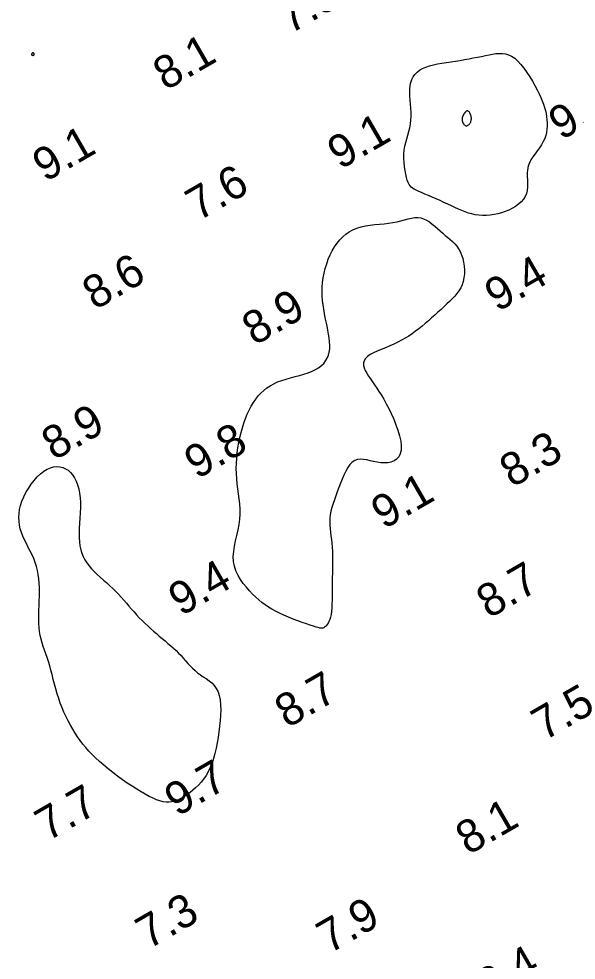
# Model space of a CAD drawing. Extents: x 3024098 to 3056816, y 418252 to 509144.
# Drawn here: x 3037022.7 to 3037107.7, y 419561.2 to 419704.7 of the extents above; entities that cross this region are included whole.
import ezdxf

# ---------------------------------------------------------------- set-up
doc = ezdxf.new("R2010")
doc.units = 0
doc.layers.add('V-CHAN-CONT-EL10', color=7, linetype='Continuous')
doc.layers.add('V-TOPO-SOUN-0911', color=7, linetype='Continuous')

msp = doc.modelspace()

# ---------------------------------------------------------------- linework, layer by layer
at = {"layer": 'V-CHAN-CONT-EL10'}
for points in [[(3037024.69, 419699.24), (3037024.69, 419699.27), (3037024.69, 419699.3), (3037024.7, 419699.33), (3037024.71, 419699.36), (3037024.72, 419699.39), (3037024.73, 419699.42), (3037024.75, 419699.44), (3037024.76, 419699.47), (3037024.77, 419699.49), (3037024.78, 419699.51), (3037024.79, 419699.53), (3037024.81, 419699.54), (3037024.82, 419699.55), (3037024.83, 419699.56), (3037024.85, 419699.57), (3037024.87, 419699.57), (3037024.89, 419699.56), (3037024.9, 419699.56), (3037024.92, 419699.55), (3037024.94, 419699.54), (3037024.96, 419699.52), (3037024.97, 419699.51), (3037024.98, 419699.5), (3037024.99, 419699.48), (3037025, 419699.47), (3037025, 419699.45), (3037025, 419699.43), (3037025.01, 419699.42), (3037025, 419699.39), (3037025, 419699.37), (3037025, 419699.34), (3037025, 419699.31), (3037025, 419699.27), (3037024.99, 419699.24), (3037024.98, 419699.2), (3037024.98, 419699.17), (3037024.96, 419699.14), (3037024.94, 419699.11), (3037024.92, 419699.1), (3037024.9, 419699.09), (3037024.87, 419699.09), (3037024.84, 419699.1), (3037024.81, 419699.12), (3037024.77, 419699.14), (3037024.75, 419699.16), (3037024.72, 419699.19), (3037024.71, 419699.22)], [(3037081.58, 419685.28), (3037081.71, 419685.87), (3037081.86, 419686.44), (3037082.02, 419687), (3037082.17, 419687.56), (3037082.32, 419688.12), (3037082.43, 419688.69), (3037082.51, 419689.28), (3037082.54, 419689.87), (3037082.54, 419690.48), (3037082.5, 419691.09), (3037082.45, 419691.7), (3037082.4, 419692.31), (3037082.36, 419692.9), (3037082.34, 419693.47), (3037082.35, 419694.01), (3037082.4, 419694.53), (3037082.5, 419695.01), (3037082.66, 419695.45), (3037082.86, 419695.86), (3037083.12, 419696.24), (3037083.44, 419696.57), (3037083.82, 419696.87), (3037084.26, 419697.13), (3037084.76, 419697.35), (3037085.32, 419697.54), (3037085.93, 419697.69), (3037086.57, 419697.83), (3037087.24, 419697.95), (3037087.93, 419698.06), (3037088.63, 419698.16), (3037089.33, 419698.27), (3037090.02, 419698.38), (3037090.7, 419698.5), (3037091.37, 419698.62), (3037092.02, 419698.75), (3037092.66, 419698.87), (3037093.27, 419698.99), (3037093.86, 419699.11), (3037094.43, 419699.22), (3037094.97, 419699.32), (3037095.48, 419699.4), (3037095.98, 419699.44), (3037096.47, 419699.43), (3037096.94, 419699.37), (3037097.41, 419699.24), (3037097.87, 419699.02), (3037098.34, 419698.7), (3037098.81, 419698.28), (3037099.28, 419697.77), (3037099.74, 419697.19), (3037100.19, 419696.55), (3037100.63, 419695.89), (3037101.04, 419695.21), (3037101.41, 419694.54), (3037101.75, 419693.9), (3037102.05, 419693.3), (3037102.31, 419692.73), (3037102.54, 419692.2), (3037102.73, 419691.7), (3037102.88, 419691.21), (3037103.01, 419690.73), (3037103.12, 419690.27), (3037103.2, 419689.8), (3037103.25, 419689.33), (3037103.29, 419688.85), (3037103.29, 419688.37), (3037103.26, 419687.89), (3037103.19, 419687.41), (3037103.08, 419686.93), (3037102.92, 419686.46), (3037102.7, 419685.99), (3037102.43, 419685.53), (3037102.12, 419685.07), (3037101.78, 419684.61), (3037101.44, 419684.15), (3037101.11, 419683.69), (3037100.82, 419683.22), (3037100.57, 419682.74), (3037100.39, 419682.24), (3037100.28, 419681.72), (3037100.24, 419681.2), (3037100.25, 419680.66), (3037100.27, 419680.13), (3037100.29, 419679.6), (3037100.29, 419679.08), (3037100.24, 419678.57), (3037100.13, 419678.09), (3037099.93, 419677.64), (3037099.66, 419677.22), (3037099.32, 419676.82), (3037098.92, 419676.46), (3037098.47, 419676.13), (3037097.98, 419675.84), (3037097.45, 419675.57), (3037096.9, 419675.35), (3037096.34, 419675.16), (3037095.76, 419675), (3037095.18, 419674.88), (3037094.59, 419674.8), (3037094.01, 419674.76), (3037093.43, 419674.75), (3037092.87, 419674.79), (3037092.32, 419674.86), (3037091.79, 419674.97), (3037091.27, 419675.11), (3037090.77, 419675.29), (3037090.26, 419675.49), (3037089.75, 419675.71), (3037089.23, 419675.96), (3037088.69, 419676.21), (3037088.13, 419676.47), (3037087.55, 419676.74), (3037086.95, 419677.01), (3037086.35, 419677.27), (3037085.75, 419677.53), (3037085.18, 419677.78), (3037084.64, 419678.01), (3037084.14, 419678.22), (3037083.7, 419678.41), (3037083.33, 419678.58), (3037083.02, 419678.73), (3037082.77, 419678.88), (3037082.55, 419679.05), (3037082.38, 419679.24), (3037082.22, 419679.47), (3037082.09, 419679.76), (3037081.96, 419680.11), (3037081.84, 419680.54), (3037081.73, 419681.03), (3037081.62, 419681.58), (3037081.54, 419682.17), (3037081.48, 419682.79), (3037081.44, 419683.42), (3037081.45, 419684.06), (3037081.5, 419684.68)], [(3037091.72, 419689.73), (3037091.69, 419689.86), (3037091.65, 419689.99), (3037091.6, 419690.12), (3037091.54, 419690.25), (3037091.49, 419690.36), (3037091.43, 419690.46), (3037091.37, 419690.54), (3037091.31, 419690.61), (3037091.25, 419690.66), (3037091.2, 419690.69), (3037091.14, 419690.71), (3037091.08, 419690.7), (3037091.02, 419690.67), (3037090.95, 419690.62), (3037090.87, 419690.55), (3037090.78, 419690.46), (3037090.69, 419690.35), (3037090.6, 419690.23), (3037090.51, 419690.09), (3037090.43, 419689.94), (3037090.37, 419689.78), (3037090.32, 419689.62), (3037090.3, 419689.46), (3037090.3, 419689.29), (3037090.33, 419689.14), (3037090.37, 419688.99), (3037090.44, 419688.85), (3037090.51, 419688.72), (3037090.6, 419688.62), (3037090.69, 419688.53), (3037090.78, 419688.46), (3037090.87, 419688.42), (3037090.96, 419688.41), (3037091.05, 419688.41), (3037091.13, 419688.44), (3037091.21, 419688.48), (3037091.29, 419688.54), (3037091.37, 419688.61), (3037091.44, 419688.69), (3037091.5, 419688.78), (3037091.56, 419688.88), (3037091.62, 419688.98), (3037091.66, 419689.09), (3037091.7, 419689.21), (3037091.72, 419689.33), (3037091.74, 419689.46), (3037091.73, 419689.59)], [(3037061.88, 419614.41), (3037061.31, 419614.73), (3037060.78, 419615.05), (3037060.28, 419615.4), (3037059.79, 419615.76), (3037059.32, 419616.16), (3037058.85, 419616.58), (3037058.37, 419617.04), (3037057.89, 419617.54), (3037057.41, 419618.07), (3037056.94, 419618.64), (3037056.52, 419619.25), (3037056.14, 419619.89), (3037055.82, 419620.57), (3037055.59, 419621.27), (3037055.45, 419622.01), (3037055.42, 419622.77), (3037055.48, 419623.55), (3037055.61, 419624.35), (3037055.77, 419625.17), (3037055.96, 419625.99), (3037056.15, 419626.81), (3037056.31, 419627.62), (3037056.43, 419628.43), (3037056.48, 419629.22), (3037056.47, 419630), (3037056.41, 419630.77), (3037056.33, 419631.54), (3037056.23, 419632.3), (3037056.12, 419633.07), (3037056.02, 419633.83), (3037055.94, 419634.61), (3037055.89, 419635.39), (3037055.88, 419636.18), (3037055.9, 419636.98), (3037055.94, 419637.77), (3037056.02, 419638.57), (3037056.13, 419639.35), (3037056.26, 419640.13), (3037056.42, 419640.9), (3037056.6, 419641.65), (3037056.8, 419642.38), (3037057.03, 419643.09), (3037057.28, 419643.78), (3037057.55, 419644.44), (3037057.85, 419645.07), (3037058.16, 419645.66), (3037058.5, 419646.22), (3037058.85, 419646.74), (3037059.23, 419647.23), (3037059.64, 419647.67), (3037060.08, 419648.08), (3037060.55, 419648.45), (3037061.05, 419648.79), (3037061.6, 419649.09), (3037062.18, 419649.36), (3037062.81, 419649.6), (3037063.48, 419649.81), (3037064.16, 419650.01), (3037064.85, 419650.19), (3037065.54, 419650.37), (3037066.2, 419650.56), (3037066.84, 419650.77), (3037067.43, 419650.99), (3037067.96, 419651.25), (3037068.43, 419651.54), (3037068.85, 419651.85), (3037069.21, 419652.2), (3037069.5, 419652.58), (3037069.75, 419652.99), (3037069.93, 419653.43), (3037070.05, 419653.91), (3037070.12, 419654.41), (3037070.14, 419654.94), (3037070.11, 419655.5), (3037070.05, 419656.07), (3037069.96, 419656.67), (3037069.84, 419657.28), (3037069.72, 419657.9), (3037069.58, 419658.53), (3037069.45, 419659.16), (3037069.32, 419659.8), (3037069.21, 419660.44), (3037069.11, 419661.1), (3037069.03, 419661.76), (3037068.98, 419662.43), (3037068.96, 419663.11), (3037068.98, 419663.81), (3037069.03, 419664.52), (3037069.13, 419665.24), (3037069.27, 419665.96), (3037069.45, 419666.67), (3037069.66, 419667.37), (3037069.91, 419668.06), (3037070.19, 419668.72), (3037070.51, 419669.35), (3037070.86, 419669.94), (3037071.24, 419670.5), (3037071.65, 419671.01), (3037072.1, 419671.47), (3037072.58, 419671.89), (3037073.11, 419672.26), (3037073.67, 419672.57), (3037074.28, 419672.82), (3037074.92, 419673.01), (3037075.6, 419673.15), (3037076.3, 419673.26), (3037077.01, 419673.34), (3037077.72, 419673.41), (3037078.43, 419673.48), (3037079.11, 419673.55), (3037079.77, 419673.65), (3037080.4, 419673.78), (3037080.99, 419673.93), (3037081.55, 419674.08), (3037082.08, 419674.22), (3037082.59, 419674.33), (3037083.08, 419674.41), (3037083.55, 419674.42), (3037084, 419674.37), (3037084.45, 419674.23), (3037084.89, 419674.02), (3037085.32, 419673.75), (3037085.74, 419673.44), (3037086.15, 419673.1), (3037086.56, 419672.74), (3037086.96, 419672.38), (3037087.36, 419672.03), (3037087.75, 419671.7), (3037088.13, 419671.39), (3037088.5, 419671.08), (3037088.85, 419670.77), (3037089.19, 419670.43), (3037089.49, 419670.08), (3037089.77, 419669.68), (3037090.02, 419669.24), (3037090.23, 419668.74), (3037090.41, 419668.2), (3037090.54, 419667.62), (3037090.63, 419667.02), (3037090.67, 419666.42), (3037090.66, 419665.82), (3037090.6, 419665.24), (3037090.49, 419664.69), (3037090.32, 419664.18), (3037090.1, 419663.71), (3037089.84, 419663.27), (3037089.53, 419662.85), (3037089.19, 419662.45), (3037088.81, 419662.05), (3037088.41, 419661.65), (3037087.99, 419661.25), (3037087.55, 419660.84), (3037087.1, 419660.41), (3037086.63, 419659.98), (3037086.15, 419659.55), (3037085.67, 419659.12), (3037085.18, 419658.69), (3037084.69, 419658.27), (3037084.2, 419657.86), (3037083.7, 419657.47), (3037083.21, 419657.09), (3037082.7, 419656.72), (3037082.18, 419656.37), (3037081.65, 419656.04), (3037081.09, 419655.72), (3037080.52, 419655.41), (3037079.91, 419655.12), (3037079.27, 419654.85), (3037078.63, 419654.58), (3037077.98, 419654.32), (3037077.37, 419654.07), (3037076.8, 419653.8), (3037076.29, 419653.53), (3037075.88, 419653.24), (3037075.56, 419652.94), (3037075.36, 419652.61), (3037075.28, 419652.27), (3037075.29, 419651.9), (3037075.38, 419651.52), (3037075.55, 419651.12), (3037075.77, 419650.7), (3037076.03, 419650.27), (3037076.32, 419649.83), (3037076.63, 419649.38), (3037076.96, 419648.91), (3037077.29, 419648.42), (3037077.64, 419647.89), (3037078, 419647.33), (3037078.37, 419646.72), (3037078.74, 419646.05), (3037079.12, 419645.33), (3037079.5, 419644.54), (3037079.88, 419643.71), (3037080.22, 419642.85), (3037080.53, 419642), (3037080.77, 419641.16), (3037080.95, 419640.36), (3037081.03, 419639.62), (3037081.02, 419638.97), (3037080.88, 419638.42), (3037080.65, 419637.97), (3037080.32, 419637.61), (3037079.93, 419637.35), (3037079.47, 419637.16), (3037078.97, 419637.05), (3037078.44, 419637.02), (3037077.9, 419637.04), (3037077.35, 419637.12), (3037076.82, 419637.24), (3037076.29, 419637.37), (3037075.78, 419637.49), (3037075.28, 419637.57), (3037074.81, 419637.6), (3037074.36, 419637.56), (3037073.94, 419637.41), (3037073.56, 419637.14), (3037073.21, 419636.77), (3037072.88, 419636.31), (3037072.58, 419635.77), (3037072.29, 419635.18), (3037072.03, 419634.56), (3037071.77, 419633.92), (3037071.52, 419633.27), (3037071.28, 419632.64), (3037071.05, 419632.02), (3037070.83, 419631.42), (3037070.63, 419630.83), (3037070.46, 419630.25), (3037070.32, 419629.69), (3037070.21, 419629.13), (3037070.14, 419628.59), (3037070.12, 419628.05), (3037070.13, 419627.53), (3037070.17, 419627), (3037070.23, 419626.47), (3037070.3, 419625.92), (3037070.38, 419625.37), (3037070.45, 419624.8), (3037070.51, 419624.21), (3037070.54, 419623.6), (3037070.56, 419622.96), (3037070.56, 419622.3), (3037070.56, 419621.62), (3037070.54, 419620.94), (3037070.53, 419620.24), (3037070.51, 419619.54), (3037070.5, 419618.84), (3037070.49, 419618.14), (3037070.49, 419617.45), (3037070.49, 419616.77), (3037070.48, 419616.12), (3037070.47, 419615.5), (3037070.44, 419614.92), (3037070.4, 419614.39), (3037070.33, 419613.92), (3037070.24, 419613.5), (3037070.13, 419613.15), (3037070, 419612.85), (3037069.87, 419612.59), (3037069.73, 419612.39), (3037069.59, 419612.22), (3037069.46, 419612.08), (3037069.33, 419611.98), (3037069.22, 419611.9), (3037069.1, 419611.85), (3037068.98, 419611.82), (3037068.82, 419611.82), (3037068.62, 419611.85), (3037068.37, 419611.92), (3037068.05, 419612.02), (3037067.65, 419612.14), (3037067.15, 419612.31), (3037066.57, 419612.5), (3037065.93, 419612.73), (3037065.25, 419612.97), (3037064.55, 419613.23), (3037063.85, 419613.52), (3037063.15, 419613.81), (3037062.49, 419614.11)], [(3037039.98, 419587.75), (3037039.26, 419588.24), (3037038.52, 419588.75), (3037037.78, 419589.29), (3037037.05, 419589.84), (3037036.34, 419590.4), (3037035.66, 419590.96), (3037035.02, 419591.52), (3037034.43, 419592.06), (3037033.89, 419592.59), (3037033.39, 419593.12), (3037032.92, 419593.65), (3037032.48, 419594.18), (3037032.07, 419594.72), (3037031.68, 419595.28), (3037031.31, 419595.85), (3037030.94, 419596.45), (3037030.58, 419597.06), (3037030.24, 419597.7), (3037029.92, 419598.35), (3037029.6, 419599.02), (3037029.31, 419599.71), (3037029.04, 419600.41), (3037028.79, 419601.12), (3037028.56, 419601.85), (3037028.35, 419602.58), (3037028.15, 419603.32), (3037027.96, 419604.04), (3037027.78, 419604.76), (3037027.6, 419605.45), (3037027.42, 419606.12), (3037027.24, 419606.76), (3037027.04, 419607.37), (3037026.84, 419607.95), (3037026.63, 419608.51), (3037026.44, 419609.05), (3037026.26, 419609.6), (3037026.1, 419610.15), (3037025.96, 419610.72), (3037025.86, 419611.31), (3037025.79, 419611.93), (3037025.76, 419612.57), (3037025.75, 419613.24), (3037025.76, 419613.92), (3037025.78, 419614.61), (3037025.81, 419615.31), (3037025.83, 419616.01), (3037025.85, 419616.7), (3037025.86, 419617.38), (3037025.85, 419618.05), (3037025.81, 419618.71), (3037025.76, 419619.36), (3037025.67, 419620), (3037025.56, 419620.63), (3037025.4, 419621.24), (3037025.21, 419621.85), (3037024.99, 419622.44), (3037024.73, 419623.02), (3037024.44, 419623.6), (3037024.15, 419624.16), (3037023.87, 419624.73), (3037023.59, 419625.29), (3037023.34, 419625.85), (3037023.12, 419626.42), (3037022.94, 419626.98), (3037022.81, 419627.56), (3037022.74, 419628.14), (3037022.71, 419628.72), (3037022.74, 419629.32), (3037022.83, 419629.93), (3037022.98, 419630.56), (3037023.19, 419631.2), (3037023.46, 419631.85), (3037023.79, 419632.51), (3037024.18, 419633.15), (3037024.6, 419633.78), (3037025.05, 419634.36), (3037025.53, 419634.9), (3037026.03, 419635.37), (3037026.53, 419635.76), (3037027.03, 419636.07), (3037027.53, 419636.29), (3037028.02, 419636.42), (3037028.5, 419636.47), (3037028.96, 419636.44), (3037029.4, 419636.33), (3037029.83, 419636.15), (3037030.22, 419635.9), (3037030.58, 419635.58), (3037030.91, 419635.19), (3037031.21, 419634.74), (3037031.46, 419634.23), (3037031.68, 419633.67), (3037031.86, 419633.06), (3037031.99, 419632.4), (3037032.07, 419631.7), (3037032.11, 419630.97), (3037032.11, 419630.2), (3037032.08, 419629.42), (3037032.03, 419628.63), (3037031.98, 419627.85), (3037031.94, 419627.09), (3037031.91, 419626.35), (3037031.92, 419625.64), (3037031.96, 419624.99), (3037032.04, 419624.38), (3037032.16, 419623.8), (3037032.32, 419623.26), (3037032.53, 419622.75), (3037032.78, 419622.27), (3037033.08, 419621.8), (3037033.42, 419621.35), (3037033.8, 419620.9), (3037034.22, 419620.47), (3037034.67, 419620.04), (3037035.14, 419619.61), (3037035.62, 419619.18), (3037036.11, 419618.75), (3037036.59, 419618.32), (3037037.05, 419617.89), (3037037.49, 419617.45), (3037037.92, 419617), (3037038.32, 419616.55), (3037038.72, 419616.1), (3037039.11, 419615.65), (3037039.5, 419615.2), (3037039.89, 419614.75), (3037040.28, 419614.31), (3037040.68, 419613.87), (3037041.09, 419613.44), (3037041.51, 419613.01), (3037041.94, 419612.6), (3037042.37, 419612.19), (3037042.8, 419611.78), (3037043.24, 419611.39), (3037043.69, 419611.01), (3037044.13, 419610.63), (3037044.58, 419610.26), (3037045.02, 419609.89), (3037045.45, 419609.53), (3037045.88, 419609.16), (3037046.29, 419608.8), (3037046.69, 419608.43), (3037047.08, 419608.05), (3037047.45, 419607.66), (3037047.8, 419607.27), (3037048.15, 419606.87), (3037048.49, 419606.48), (3037048.84, 419606.1), (3037049.21, 419605.73), (3037049.58, 419605.38), (3037049.98, 419605.05), (3037050.41, 419604.74), (3037050.85, 419604.44), (3037051.29, 419604.15), (3037051.72, 419603.83), (3037052.13, 419603.49), (3037052.5, 419603.11), (3037052.83, 419602.67), (3037053.1, 419602.16), (3037053.29, 419601.56), (3037053.42, 419600.9), (3037053.49, 419600.17), (3037053.51, 419599.4), (3037053.49, 419598.59), (3037053.43, 419597.75), (3037053.34, 419596.89), (3037053.23, 419596.04), (3037053.11, 419595.19), (3037052.97, 419594.36), (3037052.81, 419593.54), (3037052.62, 419592.76), (3037052.42, 419592), (3037052.18, 419591.28), (3037051.91, 419590.6), (3037051.61, 419589.96), (3037051.27, 419589.38), (3037050.9, 419588.85), (3037050.51, 419588.36), (3037050.1, 419587.92), (3037049.68, 419587.51), (3037049.25, 419587.14), (3037048.83, 419586.81), (3037048.42, 419586.5), (3037048.01, 419586.23), (3037047.62, 419585.98), (3037047.23, 419585.77), (3037046.85, 419585.59), (3037046.46, 419585.46), (3037046.05, 419585.37), (3037045.64, 419585.33), (3037045.2, 419585.34), (3037044.73, 419585.4), (3037044.24, 419585.53), (3037043.73, 419585.7), (3037043.18, 419585.92), (3037042.6, 419586.2), (3037042, 419586.52), (3037041.36, 419586.89), (3037040.69, 419587.3)]]:
    msp.add_lwpolyline(points, close=True, dxfattribs=at)

# ---------------------------------------------------------------- texts
at = {"layer": 'V-TOPO-SOUN-0911'}
for s, p in [('7.8', (3037064.05, 419702.31)), ('8.1', (3037045.11, 419693.69)), ('9.4', (3037105.43, 419686.13)), ('9.1', (3037071.71, 419681.65)), ('9.1', (3037026.73, 419679.75)), ('7.6', (3037050.08, 419673.8)), ('8.6', (3037034.33, 419660.25)), ('9.4', (3037095.68, 419659.95)), ('8.9', (3037058.67, 419654.83)), ('8.9', (3037028.1, 419637.32)), ('9.8', (3037049.88, 419634.46)), ('8.3', (3037097.95, 419633.18)), ('9.1', (3037078.37, 419626.83)), ('9.4', (3037047.45, 419613.59)), ('8.7', (3037094.4, 419613.23)), ('8.7', (3037063.66, 419596.53)), ('7.5', (3037102.82, 419594.6)), ('9.7', (3037046.86, 419583.05)), ('7.7', (3037027.11, 419579.28)), ('8.1', (3037091.24, 419577.19)), ('7.3', (3037042.47, 419562.81)), ('7.9', (3037070.06, 419562.15)), ('8.4', (3037094.44, 419554.8))]:
    msp.add_text(s, height=5, rotation=30, dxfattribs=at).set_placement(p)

doc.saveas('drawing.dxf')
